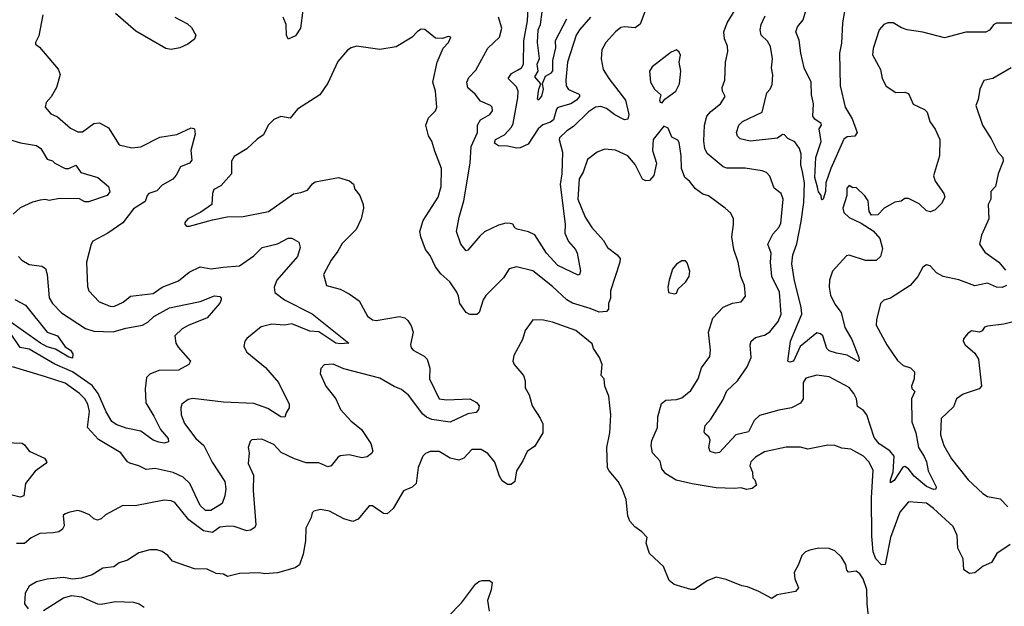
# Model space of a CAD drawing. Extents: x 1552033 to 1694788, y 811965 to 917215.
# Tile 489 of 632: x 1641212 to 1646688, y 878742 to 882002. Entities that reach past the tile are written whole.
import ezdxf

# ---------------------------------------------------------------- set-up
doc = ezdxf.new("R2010")
doc.units = 0

msp = doc.modelspace()

# ---------------------------------------------------------------- linework, layer by layer
at = {"layer": '0CON20XD'}
for points in [[(1644386.1, 882015), (1644324.7, 881945), (1644306.7, 881915), (1644258.7, 881765), (1644248.8, 881665), (1644251.5, 881635), (1644265, 881613.3), (1644320, 881590), (1644326.2, 881585), (1644325.8, 881575), (1644308.9, 881555), (1644277.5, 881535), (1644205, 881514.5), (1644197.1, 881505), (1644180.4, 881445), (1644165, 881431.8), (1644122.2, 881417.8), (1644095, 881395.9), (1644039.7, 881310.3), (1643995, 881289.3), (1643977.2, 881287.2), (1643925, 881298.8), (1643875, 881300), (1643852, 881315), (1643858, 881335), (1643908.3, 881361.7), (1643946.9, 881405), (1643956.7, 881425), (1643982.4, 881567.6), (1643984.1, 881605), (1643975, 881628.5), (1643929.4, 881675), (1643947, 881703), (1643981.1, 881721.1), (1644002.5, 881735), (1644014.6, 881755.4), (1644016.6, 881885), (1644035.8, 881995), (1644042.8, 882135)], [(1645813.5, 882135), (1645788.5, 881985), (1645781.9, 881871.9), (1645772.4, 881815), (1645775.7, 881635), (1645802.6, 881515), (1645841.2, 881451.2), (1645870, 881375), (1645856.7, 881355), (1645815, 881351.5), (1645795, 881338), (1645722.7, 881175), (1645695.4, 881094.6), (1645693.6, 881046.4), (1645681.2, 881005), (1645675, 881000.8), (1645671.9, 881005), (1645669.4, 881025), (1645653.9, 881045), (1645648.6, 881071.4), (1645633.8, 881125), (1645639.8, 881235), (1645669.2, 881325), (1645658.1, 881395), (1645671.2, 881415), (1645668.8, 881425), (1645635, 881448.6), (1645623.3, 881465), (1645627.5, 881535), (1645615.4, 881585), (1645613.3, 881655), (1645575.4, 881735), (1645556, 881816), (1645547.5, 881887.5), (1645529.4, 881935), (1645537.7, 881962.3), (1645569.6, 882000.4), (1645582.2, 882045)], [(1644699.5, 882075), (1644663.1, 881976.9), (1644635, 881955.6), (1644575, 881962.9), (1644555, 881957.5), (1644526, 881935), (1644472.5, 881875), (1644449.2, 881835), (1644445.8, 881785), (1644456.9, 881725), (1644488.5, 881675), (1644581.3, 881555), (1644600.4, 881475), (1644595, 881448.8), (1644575, 881445.4), (1644522.3, 881472.3), (1644475, 881508.2), (1644445, 881520), (1644414.8, 881515.2), (1644375, 881490.4), (1644291.7, 881408.2), (1644255, 881383.6), (1644214.5, 881345), (1644211.5, 881335), (1644231, 881265), (1644226.3, 881145), (1644218.5, 881085), (1644246.2, 880865), (1644244, 880815), (1644265, 880769.5), (1644303.6, 880725), (1644313.1, 880705), (1644331.1, 880605), (1644325.6, 880585), (1644318.5, 880581.5), (1644204.8, 880634.8), (1644141.3, 880705), (1644076.8, 880806.8), (1644042.1, 880822.1), (1643978.2, 880838.2), (1643966.2, 880845), (1643953.8, 880865), (1643940, 880870), (1643915, 880870.4), (1643875, 880859.7), (1643797.6, 880822.4), (1643770.8, 880799.2), (1643705, 880720), (1643695, 880716.7), (1643665.6, 880755), (1643641.8, 880825), (1643656.1, 880905), (1643682.9, 880995), (1643717.4, 881205), (1643723.5, 881296.5), (1643757.5, 881375), (1643758.5, 881415), (1643775.4, 881444.6), (1643826.2, 881475), (1643841.4, 881495), (1643839.2, 881515), (1643831.2, 881525), (1643775, 881549.2), (1643745, 881587.8), (1643705, 881623.1), (1643699.1, 881655), (1643710.4, 881679.6), (1643748.1, 881721.9), (1643815, 881842.5), (1643880, 881905), (1643894.4, 881954.4), (1643875.4, 882015.4)], [(1646055, 880454.2), (1646017.3, 880442.7), (1646000, 880425), (1645977, 880333), (1645975.6, 880305), (1646034.6, 880195), (1646095, 880108.5), (1646125, 880080.6), (1646166.9, 880066.9), (1646188.6, 880045), (1646186.2, 880005), (1646171.5, 879965), (1646173.1, 879953.1), (1646190.6, 879935), (1646171.1, 879895), (1646173.1, 879766.9), (1646195.8, 879705), (1646210.4, 879625), (1646242.9, 879575), (1646255.3, 879545), (1646264.1, 879494.1), (1646308.6, 879405), (1646306.9, 879393.1), (1646295, 879390), (1646255, 879408.4), (1646187, 879465), (1646155, 879505.4), (1646135, 879519.2), (1646123.6, 879515), (1646075, 879441.8), (1646055, 879428.8), (1646054.7, 879445), (1646070.9, 879489.1), (1646075, 879576), (1646051.9, 879605), (1645991.5, 879645), (1645965, 879679.4), (1645922.9, 879805), (1645905, 879830), (1645871.8, 879851.8), (1645865.4, 879895), (1645850.4, 879925), (1645825, 879958.2), (1645715, 880017.9), (1645645, 880025.5), (1645585, 880010), (1645570, 879985), (1645569.4, 879895), (1645555, 879870), (1645505, 879844.4), (1645435, 879832.5), (1645327.2, 879802.8), (1645296.1, 879773.9), (1645265, 879711.1), (1645195, 879695.4), (1645105, 879596.9), (1645082.1, 879592.1), (1645052.1, 879602.1), (1645044, 879625), (1645052.5, 879665), (1645044.3, 879684.3), (1645021.7, 879701.7), (1645018.3, 879711.7), (1645025, 879746.7), (1645055, 879781.2), (1645121.8, 879888.2), (1645145, 879940), (1645204.7, 879995.3), (1645257.3, 880072.7), (1645279.6, 880125), (1645275.6, 880195), (1645280, 880215), (1645303.8, 880235), (1645355, 880247.9), (1645383.7, 880266.3), (1645430.8, 880325), (1645447.2, 880365), (1645437, 880487), (1645395.3, 880575), (1645387.6, 880655), (1645390.8, 880705), (1645372.5, 880755), (1645400.7, 880809.3), (1645432.5, 880845), (1645445, 880868.8), (1645458.7, 881005), (1645447.3, 881035), (1645407.6, 881065), (1645385, 881132.9), (1645365, 881152.9), (1645341.7, 881161.7), (1645246.6, 881176.6), (1645145, 881176.4), (1645125, 881184.5), (1645035, 881258.9), (1645022.2, 881285), (1645016.2, 881326.2), (1645020, 881415), (1645034.5, 881465), (1645055, 881492.2), (1645110.4, 881535), (1645135.6, 881575), (1645121.5, 881605), (1645119.6, 881625), (1645134.6, 881665), (1645137.1, 881765), (1645150, 881825), (1645147.8, 881855), (1645132.2, 881895), (1645128.6, 881935), (1645147.1, 881985), (1645221.8, 882105)], [(1641340.8, 882029.2), (1641318.3, 881911.7), (1641300, 881875), (1641300, 881865), (1641321.7, 881848.3), (1641426.8, 881726.8), (1641436.9, 881696.9), (1641416, 881625), (1641387.3, 881572.7), (1641358.8, 881541.2), (1641354.2, 881515), (1641385, 881478), (1641421.7, 881461.7), (1641495, 881398), (1641535, 881379.2), (1641561.7, 881378.3), (1641625, 881425.7), (1641655, 881429.2), (1641705, 881401.2), (1641765, 881306.2), (1641835, 881289.4), (1641885, 881295.6), (1641991.1, 881348.9), (1642085, 881362.9), (1642165, 881400.8), (1642183.3, 881395), (1642188.5, 881365), (1642164.6, 881274.6), (1642169.6, 881220.4), (1642156, 881204), (1642106.9, 881183.1), (1642082.7, 881137.3), (1642062.9, 881115), (1642005, 881081.3), (1641975, 881051.5), (1641930, 881035), (1641920.5, 881025), (1641908.9, 880991.1), (1641845, 880950), (1641785, 880871.9), (1641702.5, 880815), (1641618.7, 880771.3), (1641609.2, 880755), (1641582.9, 880655), (1641589.5, 880519.5), (1641595.8, 880495.8), (1641653.8, 880433.8), (1641715, 880408.9), (1641735, 880408.5), (1641787.3, 880432.7), (1641828.8, 880465), (1641955, 880480), (1642005, 880516.1), (1642095, 880551.1), (1642155, 880598.8), (1642215, 880628.1), (1642276.3, 880616.3), (1642343.3, 880626.7), (1642435, 880633.3), (1642515, 880688.9), (1642560, 880735), (1642645, 880756.2), (1642705, 880787.3), (1642725, 880787.1), (1642765, 880765.8), (1642771.8, 880735), (1642757.8, 880685), (1642642.5, 880555), (1642626.9, 880515), (1642631.8, 880485), (1642685, 880444.7), (1642837.8, 880367.8), (1643042.5, 880205), (1642995, 880200.3), (1642970, 880205), (1642875, 880266.2), (1642825, 880271.5), (1642725, 880311.2), (1642685, 880304.5)], [(1642075, 882015.7), (1642145, 881978.6), (1642168.1, 881958.1), (1642192, 881915), (1642185, 881894), (1642146.2, 881865), (1642103.3, 881845), (1642055, 881836.2), (1642025, 881840.8), (1641857.8, 881937.8), (1641745, 882035.6)], [(1642787.5, 882055), (1642773.1, 881955), (1642745, 881912), (1642705, 881893.3), (1642696, 881915), (1642694.7, 881975), (1642676.6, 882016.6)], [(1644253, 882005), (1644190.8, 881885), (1644192.4, 881845), (1644175.4, 881775), (1644175, 881716.7), (1644165, 881703.1), (1644134.4, 881685.6), (1644117.1, 881645), (1644122.5, 881615), (1644115, 881575.8), (1644095, 881554.4), (1644091.1, 881561.1), (1644098.8, 881615), (1644110, 881645), (1644077.4, 881685), (1644094.7, 881715), (1644089.2, 881755), (1644103.1, 881786.9), (1644091.2, 881875), (1644094.9, 881945), (1644108.7, 881975), (1644117.2, 882045)], [(1646775, 881982.5), (1646645, 881982.7), (1646630, 881975), (1646605, 881942.9), (1646585, 881932.9), (1646475, 881931.8), (1646355, 881900.9), (1646235, 881931.8), (1646147.5, 881945), (1646115.6, 881955.6), (1646070, 881985), (1646040, 881985), (1646017.5, 881975), (1645992, 881945), (1645958.2, 881841.8), (1645955.5, 881805.5), (1645999.2, 881725), (1646008.9, 881675), (1646031.9, 881631.9), (1646085, 881596.7), (1646135, 881598.6), (1646155, 881592), (1646182.1, 881532.1), (1646243.5, 881503.5), (1646258.5, 881488.5), (1646274.5, 881435), (1646303.3, 881393.3), (1646329.4, 881335), (1646327.1, 881245), (1646294.6, 881134.6), (1646304.4, 881105), (1646352.5, 881035), (1646356.7, 881015), (1646339.7, 880980.3), (1646303.8, 880945), (1646276.8, 880933.2), (1646255, 880938.9), (1646215, 880978.9), (1646155, 881007.5), (1646135, 881008.6), (1646115, 880992.9), (1646078.5, 880988.5), (1646020.8, 880955), (1645985, 880916.7), (1645950, 880915), (1645936.2, 880935), (1645930.8, 880995), (1645913.2, 881023.2), (1645865, 881070), (1645845, 881067.5), (1645825, 881080), (1645812.5, 881065), (1645812, 881025), (1645790.8, 880955), (1645795, 880930), (1645825, 880902.5), (1645891.2, 880871.2), (1645958, 880828), (1645995.8, 880785), (1646010.5, 880730.5), (1646000, 880685), (1645975, 880664.2), (1645916.5, 880663.5), (1645825, 880692.5), (1645810.3, 880689.7), (1645732.8, 880605), (1645716.1, 880553.9), (1645713.3, 880515), (1645721.2, 880471.2), (1645745, 880420.8), (1645781.3, 880375), (1645801.1, 880291.1), (1645839.5, 880225), (1645880, 880125), (1645881.7, 880108.3), (1645875, 880102), (1645815, 880137.5), (1645755, 880148.1), (1645715, 880162.2), (1645701.4, 880175), (1645679.5, 880245), (1645665, 880256.5), (1645645, 880260.6), (1645553.6, 880186.4), (1645515.3, 880105), (1645495, 880099.1), (1645484.4, 880104.4), (1645499.1, 880215), (1645562, 880365), (1645558.8, 880405), (1645520.4, 880550.4), (1645505.7, 880645), (1645511.1, 880695), (1645533.4, 880756.6), (1645559.2, 880880.8), (1645574, 880985), (1645577.8, 881095), (1645565, 881156.2), (1645557.2, 881195), (1645558, 881255), (1645548.5, 881285), (1645523.2, 881323.2), (1645485, 881341.1), (1645465, 881362.5), (1645455, 881362.9), (1645426.8, 881343.2), (1645275, 881326.6), (1645219.1, 881339.1), (1645204.5, 881354.5), (1645198, 881375), (1645210.8, 881415), (1645232.9, 881435), (1645341.4, 881488.6), (1645367.1, 881595), (1645385.8, 881615), (1645397.9, 881642.1), (1645400, 881695), (1645393.3, 881735), (1645399.1, 881785), (1645387.9, 881852.1), (1645371.4, 881881.4), (1645336.5, 881915), (1645330, 881945), (1645335.3, 881975), (1645357.6, 882022.4)], [(1646720.8, 879085), (1646646.2, 879035), (1646616.7, 878985), (1646570, 878965), (1646525, 878927.5), (1646495, 878923.3), (1646463.8, 878945), (1646459.2, 879005), (1646430.6, 879065), (1646425.5, 879135), (1646403.1, 879185), (1646295, 879286.2), (1646255, 879314.5), (1646155, 879322), (1646107.1, 879265), (1646054.5, 879125), (1646026.1, 878973.9), (1646005, 878972), (1645973.3, 879005), (1645959.6, 879045), (1645951.8, 879131.8), (1645948.9, 879345), (1645958.1, 879498.1), (1645935, 879544.2), (1645905, 879576.9), (1645835, 879614.4), (1645785, 879620), (1645745, 879635.8), (1645707, 879637), (1645595, 879615.4), (1645555, 879625.3), (1645475, 879625.5), (1645355, 879600), (1645305, 879571.2), (1645277.5, 879545), (1645273, 879523), (1645287, 879487), (1645290, 879455), (1645300, 879445), (1645310, 879415), (1645285, 879396.7), (1645255, 879391.4), (1645225, 879400), (1645185, 879395.7), (1645085, 879399.6), (1644951.6, 879421.6), (1644862.3, 879442.3), (1644805, 879477.5), (1644783.1, 879505), (1644775, 879548), (1644731.4, 879595), (1644724.4, 879635), (1644727.6, 879662.4), (1644759.5, 879735), (1644761.2, 879795), (1644782, 879868), (1644805, 879888.1), (1644865, 879891.1), (1644895, 879900.6), (1644945, 879940.8), (1644985.5, 880005), (1645003.6, 880066.4), (1645050.5, 880129.5), (1645053.8, 880165), (1645042.5, 880265), (1645067.6, 880342.4), (1645125, 880404.4), (1645175.9, 880425.9), (1645225, 880434), (1645248.6, 880465), (1645242.5, 880525), (1645221.9, 880575), (1645208.8, 880655), (1645184.5, 880724.5), (1645171.9, 880795), (1645182.7, 880862.7), (1645181.9, 880895), (1645166.3, 880926.3), (1645136, 880955), (1645042.3, 881022.3), (1645011.7, 881031.7), (1644971, 881061), (1644936.9, 881105), (1644911.4, 881125), (1644893.2, 881175), (1644890.9, 881245), (1644879.5, 881319.5), (1644872.5, 881332.5), (1644839.5, 881349.5), (1644819.3, 881399.3), (1644795, 881410), (1644734.5, 881335.5), (1644730.9, 881275), (1644754.4, 881205), (1644739.2, 881135), (1644715, 881107.5), (1644695, 881106.9), (1644675, 881115.7), (1644635, 881197.5), (1644595, 881244.4), (1644525, 881275.8), (1644465, 881281.4), (1644423.8, 881266.2), (1644370.6, 881225), (1644345.6, 881155), (1644323.3, 881116.7), (1644316.4, 881005), (1644357.1, 880905), (1644393.9, 880846.1), (1644458.6, 880775), (1644480.8, 880735), (1644534.6, 880694.6), (1644550.8, 880675), (1644550.6, 880655), (1644498.7, 880495), (1644498.4, 880455), (1644486.7, 880425), (1644487, 880393), (1644475, 880379.5), (1644435, 880375.7), (1644385, 880396.9), (1644285.9, 880425.9), (1644255.1, 880445.1), (1644175, 880519.7), (1644065, 880606.5), (1643975, 880628), (1643933.4, 880616.6), (1643902.4, 880567.6), (1643805, 880468.9), (1643790.4, 880445), (1643766.7, 880375), (1643755, 880362.5), (1643715, 880363.1), (1643694.5, 880374.5), (1643660, 880425), (1643653.1, 880465), (1643642.5, 880487.5), (1643605, 880545.8), (1643555, 880590), (1643525, 880628), (1643495, 880691.2), (1643468.8, 880725), (1643442.2, 880795), (1643437.1, 880825), (1643455.8, 880885), (1643538.6, 881015), (1643556.9, 881075), (1643558.8, 881175), (1643520.2, 881270.2), (1643505, 881326.7), (1643485, 881356.7), (1643471.1, 881415), (1643485, 881456.2), (1643524.2, 881495), (1643531.9, 881515), (1643524.3, 881605), (1643509.4, 881655), (1643534.4, 881765.6), (1643567.3, 881842.7), (1643596.7, 881875), (1643610, 881905), (1643595, 881907.5), (1643563, 881897), (1643525, 881898.8), (1643465, 881946.7), (1643445, 881948.8), (1643425, 881936.7), (1643395.7, 881904.3), (1643305, 881850), (1643215, 881836.2), (1643085, 881854.3), (1643055, 881845.7), (1643035, 881832.5), (1642981.4, 881768.6), (1642925, 881648.8), (1642881.2, 881585), (1642757.5, 881505), (1642716.1, 881453.9), (1642665, 881463.3), (1642625, 881446.2), (1642594.6, 881415.4), (1642568.7, 881361.3), (1642532.2, 881337.8), (1642475, 881284.2), (1642405, 881242), (1642390.8, 881215), (1642390, 881145), (1642331.2, 881078.8), (1642292.4, 881057.6), (1642284.6, 881035.4), (1642281.2, 880975), (1642218.8, 880931.2), (1642146.7, 880895), (1642130, 880875), (1642130, 880865), (1642140, 880855), (1642156.2, 880853.8), (1642285, 880890), (1642365, 880905.8), (1642455, 880907.1), (1642595, 880935.6), (1642735, 881034.4), (1642775, 881040.7), (1642813.1, 881055), (1642840, 881090), (1642855, 881100), (1642985, 881124), (1643045.9, 881105.9), (1643068.3, 881088.3), (1643075, 881060), (1643104.5, 881024.5), (1643121.9, 880975), (1643124.2, 880955), (1643111.4, 880895), (1643084.2, 880835), (1643005, 880758.8), (1642982, 880715), (1642944.2, 880665), (1642901.2, 880585), (1642918.8, 880525), (1642993.5, 880503.5), (1643045, 880478), (1643099.4, 880439.4), (1643146.9, 880355), (1643174, 880334), (1643195, 880330), (1643325, 880352.1), (1643354, 880345), (1643370.2, 880330.2), (1643389.5, 880299.5), (1643400.8, 880265), (1643386.2, 880196.2), (1643388.4, 880178.4), (1643400.6, 880165), (1643462.2, 880132.2), (1643479.1, 880115), (1643492.5, 880065), (1643490.6, 880005), (1643544.7, 879894.7), (1643585, 879888.9), (1643715, 879894), (1643753.3, 879875), (1643766.7, 879855), (1643763.8, 879835), (1643751.2, 879818.8), (1643705, 879811.4), (1643605.4, 879764.6), (1643505, 879780.6), (1643475, 879792.7), (1643455, 879809.6), (1643374.7, 879915), (1643335, 879946.5), (1643295, 879964.2), (1643215, 880009.2), (1643015, 880062.2), (1642955, 880086.9), (1642906.1, 880083.9), (1642886.1, 880063.9), (1642883.6, 880036.4), (1642914, 879965), (1642970.5, 879895), (1642995.7, 879835), (1643052.9, 879772.9), (1643113.1, 879725), (1643165, 879646.2), (1643175.6, 879604.4), (1643169.5, 879590.5), (1643145, 879573.1), (1643115, 879567.8), (1643045, 879584.4), (1642995, 879578.1), (1642980.8, 879569.2), (1642945, 879522), (1642925, 879517.1), (1642875, 879540), (1642805, 879539.4), (1642741.2, 879561.2), (1642667, 879597), (1642625, 879640.8), (1642558.8, 879671.2), (1642503, 879667), (1642493, 879657), (1642483.3, 879625), (1642488.8, 879595), (1642482, 879535), (1642511.5, 879471.5), (1642510, 879385), (1642525.6, 879195), (1642520.6, 879179.4), (1642495.5, 879164.5), (1642475, 879160.6), (1642405, 879184.5), (1642375, 879187.3), (1642325, 879181.1), (1642285, 879152.5), (1642235, 879160.9), (1642152.1, 879222.1), (1642075, 879319.4), (1642055, 879328.1), (1642015, 879331.4), (1641855, 879299.4), (1641785, 879301.4), (1641689.1, 879250.9), (1641665, 879227.5), (1641645, 879220.6), (1641625, 879228.6), (1641600.3, 879250.3), (1641555, 879268.8), (1641535, 879273.8), (1641490, 879265), (1641465, 879256.2), (1641454.4, 879245.6), (1641458.8, 879188.8), (1641450.3, 879169.7), (1641430, 879155), (1641400.2, 879149.8), (1641324.4, 879145.6), (1641275, 879122.9), (1641239.1, 879090.9), (1641195, 879090)], [(1644785, 881540), (1644800, 881560), (1644861.2, 881605), (1644881.5, 881645), (1644889.5, 881715), (1644880, 881765), (1644887.1, 881805), (1644880.5, 881820.5), (1644865, 881833.3), (1644835, 881821.2), (1644729.5, 881740.5), (1644714.3, 881715.7), (1644721.2, 881655), (1644742, 881615), (1644777.5, 881585), (1644770, 881555), (1644775, 881542.5), (1644785, 881540)], [(1646726.7, 881735), (1646625, 881674.2), (1646575, 881664.2), (1646552.9, 881615), (1646542.7, 881557.3), (1646530, 881525), (1646567.1, 881415), (1646615, 881340), (1646650, 881270), (1646680, 881235), (1646682.5, 881215), (1646653.6, 881145), (1646638.6, 881075), (1646613.5, 881046.5), (1646613.1, 881005), (1646599.1, 880975), (1646602.9, 880895), (1646560.5, 880805), (1646550, 880755), (1646580.1, 880710.1), (1646658.1, 880655), (1646695, 880609.2)], [(1641155, 881336.5), (1641216.8, 881316.8), (1641305, 881302.5), (1641330, 881285), (1641365, 881227.5), (1641395, 881217.5), (1641407.5, 881205), (1641465, 881175.5), (1641485, 881175.6), (1641525, 881192.5), (1641551.6, 881151.6), (1641646.7, 881125), (1641705, 881074.4), (1641712.7, 881045), (1641698.5, 881025), (1641595, 880990), (1641575, 880990.4), (1641545, 881005.6), (1641432.4, 881007.6), (1641375, 880996.4), (1641352.8, 881002.8), (1641325, 880999.4), (1641283, 880987), (1641215, 880955.5), (1641175, 880921.4)], [(1641205.8, 880685), (1641224.5, 880664.5), (1641265, 880641.4), (1641335, 880632), (1641355, 880618.8), (1641365.4, 880585), (1641375.3, 880455.3), (1641393.6, 880425), (1641445, 880373.2), (1641578, 880285), (1641625, 880271.6), (1641732.7, 880267.3), (1641802.3, 880287.7), (1641895.6, 880305), (1641925, 880320.9), (1641957.1, 880352.9), (1642045, 880401.3), (1642135, 880418.5), (1642215, 880435.5), (1642295, 880467.5), (1642325, 880464.3), (1642333.1, 880455), (1642332.5, 880445), (1642325, 880425.8), (1642254.3, 880345), (1642148.1, 880301.9), (1642115, 880282.9), (1642074.2, 880245), (1642080.8, 880205), (1642092.4, 880182.4), (1642161.2, 880105), (1642153.3, 880085), (1642095, 880054.4), (1641985, 880052.2), (1641935, 880031.4), (1641916.7, 880013.3), (1641909.8, 879950.2), (1641912.6, 879872.6), (1641958.8, 879798.8), (1641994.3, 879724.3), (1642038.1, 879675), (1642040, 879655), (1642015, 879647.5), (1641985, 879653.6), (1641955, 879665.6), (1641885, 879714.4), (1641805, 879730.9), (1641747.7, 879752.3), (1641725, 879769.2), (1641692, 879822), (1641649.2, 879925), (1641615, 879968.4), (1641505, 880044.1), (1641406.8, 880086.8), (1641265, 880170.6), (1641215, 880180), (1641165, 880254.7)], [(1644855, 880477.5), (1644865, 880482.5), (1644873.9, 880506.1), (1644915, 880542.5), (1644936.2, 880575), (1644938.8, 880605), (1644925, 880650), (1644915, 880662.5), (1644895, 880662.5), (1644865, 880643.8), (1644842.5, 880615), (1644824, 880555), (1644817.5, 880515), (1644820, 880485), (1644855, 880477.5)], [(1646700, 880525), (1646675.9, 880514.1), (1646645, 880516), (1646595, 880538.1), (1646525, 880522.7), (1646435, 880555.7), (1646347.8, 880575), (1646310.4, 880595), (1646275, 880633.6), (1646255, 880640), (1646235, 880627.1), (1646207.5, 880575), (1646164.6, 880525.4), (1646055, 880454.2)], [(1641185, 880447.2), (1641243.3, 880415), (1641364.2, 880265), (1641422, 880245), (1641465, 880184.2), (1641495, 880164.4), (1641507.9, 880145), (1641505, 880121.2), (1641485, 880126.1), (1641410.7, 880170.7), (1641365, 880184.3), (1641327.2, 880205), (1641137.8, 880337.8)], [(1642685, 880304.5), (1642615, 880310), (1642554.6, 880295.4), (1642475, 880230), (1642463.8, 880215), (1642458, 880185), (1642475.8, 880155), (1642579.4, 880069.4), (1642652.2, 879985), (1642710, 879865), (1642710.8, 879845), (1642693.2, 879816.8), (1642686.8, 879793.2), (1642665, 879795.6), (1642591.4, 879841.4), (1642515, 879869.7), (1642345, 879876.4), (1642175, 879896.7), (1642149.7, 879890.3), (1642114.5, 879865.5), (1642108.1, 879845), (1642109.4, 879805), (1642128.6, 879758.6), (1642190.8, 879675), (1642235.4, 879635), (1642283, 879543), (1642353.5, 879435), (1642357.8, 879395), (1642353.3, 879355), (1642337.7, 879312.3), (1642275.6, 879274.4), (1642245, 879274), (1642215, 879301.8), (1642158.8, 879425), (1642120.3, 879460.3), (1642065, 879486.2), (1641965, 879507.8), (1641915, 879501.8), (1641875, 879522.1), (1641825, 879536.4), (1641812.2, 879545), (1641775, 879595.5), (1641649.6, 879669.6), (1641588.9, 879735), (1641599.5, 879825), (1641591.1, 879865), (1641575, 879895.3), (1641544.8, 879924.8), (1641465, 879982.7), (1641350.3, 880019.7), (1641172.8, 880072.7)], [(1645941.3, 878601.3), (1645925.3, 878755.3), (1645923.4, 878835), (1645904.1, 878895), (1645885, 878923.1), (1645865, 878936.8), (1645820.9, 878930.9), (1645812.9, 878942.9), (1645807.5, 878975), (1645783.4, 879015), (1645745, 879050), (1645715, 879062.4), (1645655, 879064.7), (1645606, 879054), (1645582.5, 879045), (1645562, 879025), (1645544.4, 878975), (1645519.7, 878930.3), (1645523.8, 878893.8), (1645544.2, 878845), (1645526, 878825), (1645425, 878806.4), (1645395, 878784.4), (1645322.9, 878825), (1645259.6, 878849.6), (1645228.8, 878855), (1645140.9, 878890.9), (1645085, 878904.4), (1645035, 878884.3), (1644964.3, 878835.7), (1644944.4, 878834.4), (1644852.6, 878862.6), (1644824.3, 878885), (1644792.4, 878962.4), (1644714.2, 879035), (1644696.4, 879093.6), (1644701.2, 879125), (1644672.9, 879155), (1644633, 879183), (1644604.7, 879215), (1644593.8, 879245), (1644585.4, 879335), (1644563.3, 879395), (1644540.8, 879435), (1644490, 879495), (1644482.1, 879512.1), (1644477.8, 879625), (1644494.3, 879705), (1644500, 879805), (1644489.3, 879909.3), (1644466.7, 879965), (1644462.5, 880005), (1644446.7, 880025), (1644452, 880085), (1644436.2, 880125), (1644402.5, 880175), (1644395, 880200), (1644305.4, 880275.4), (1644175, 880320.6), (1644125, 880332.5), (1644065, 880333.8), (1644023.8, 880275), (1644008, 880225), (1643960, 880135), (1643954.3, 880105), (1643962.5, 880085), (1644014.2, 880025), (1644023.8, 879995), (1644023.3, 879955), (1644045, 879917.5), (1644061.8, 879855), (1644107.5, 879787.5), (1644122.2, 879755), (1644121.9, 879705), (1644077.4, 879632.6), (1644035, 879601.2), (1644010.3, 879549.7), (1643974.2, 879495), (1643965.8, 879435), (1643945, 879418), (1643925, 879418.8), (1643895, 879440), (1643880, 879465), (1643855, 879542.5), (1643815, 879590.8), (1643777.7, 879612.3), (1643727.3, 879612.7), (1643682, 879565), (1643655, 879553.8), (1643605.3, 879565.3), (1643545, 879602.5), (1643495, 879602), (1643469.5, 879590.5), (1643454.3, 879575.7), (1643427.6, 879512.4), (1643416.6, 879423.4), (1643395.5, 879404.5), (1643347.4, 879382.6), (1643290, 879285), (1643255, 879255.7), (1643235, 879257.1), (1643175, 879300), (1643155, 879300), (1643095, 879226), (1643065, 879212.9), (1643015, 879227.1), (1642935, 879270), (1642885, 879279.2), (1642848.8, 879271.2), (1642838.3, 879261.7), (1642832.5, 879235), (1642803.2, 879176.8), (1642801.4, 879105), (1642789.3, 879030.7), (1642767.4, 878972.6), (1642744.6, 878955.4), (1642645, 878928.5), (1642575, 878922.7), (1642545, 878928.1), (1642435, 878924), (1642367, 878907), (1642345, 878920), (1642305, 878923.8), (1642255, 878947.5), (1642185, 878950.8), (1642061.9, 878991.9), (1642035, 879023.3), (1642005, 879045.8), (1641975, 879055.7), (1641935, 879055.8), (1641875, 879038.6), (1641811.2, 878998.8), (1641765, 878983.3), (1641735, 878960.6), (1641675, 878953.3), (1641615, 878917.5), (1641555, 878898.8), (1641505, 878892), (1641455, 878902), (1641365, 878892.9), (1641305, 878877.1), (1641265, 878853.8), (1641242.5, 878815), (1641238.8, 878755), (1641258.3, 878728.3)], [(1646745, 880324), (1646685, 880309.2), (1646595, 880299.2), (1646577.7, 880292.3), (1646565, 880273.3), (1646550, 880265), (1646505, 880272.5), (1646483.6, 880256.4), (1646461.7, 880228.3), (1646460, 880215), (1646470, 880195), (1646525, 880148.8), (1646543.8, 880115), (1646562, 879965), (1646549.1, 879950.9), (1646458.8, 879921.2), (1646422.5, 879895), (1646405, 879850), (1646336.7, 879785), (1646332.5, 879695), (1646351.9, 879635), (1646395, 879560.8), (1646486.5, 879445), (1646567.9, 879367.9), (1646595, 879352.7), (1646665, 879339.2), (1646708.1, 879295)], [(1640985, 879658.5), (1641225, 879648.6), (1641239.4, 879639.4), (1641264.5, 879604.5), (1641350, 879565), (1641362.5, 879545), (1641356.7, 879535), (1641298.1, 879491.9), (1641244.4, 879425), (1641234.5, 879355.5), (1641215, 879348.1), (1641125, 879370)], [(1643595, 878686), (1643669.1, 878760.9), (1643746.2, 878865), (1643765, 878880), (1643785, 878886), (1643825, 878886), (1643840, 878875), (1643833.9, 878833.9), (1643813.5, 878775), (1643822.5, 878715)], [(1641345, 878718.9), (1641455, 878789.2), (1641501.7, 878801.7), (1641555, 878793.8), (1641645, 878755.6), (1641665, 878754.5), (1641745, 878767.8), (1641845, 878764.3), (1641876.7, 878755), (1641905, 878737.5)]]:
    msp.add_lwpolyline(points, dxfattribs=at)

doc.saveas('drawing.dxf')
